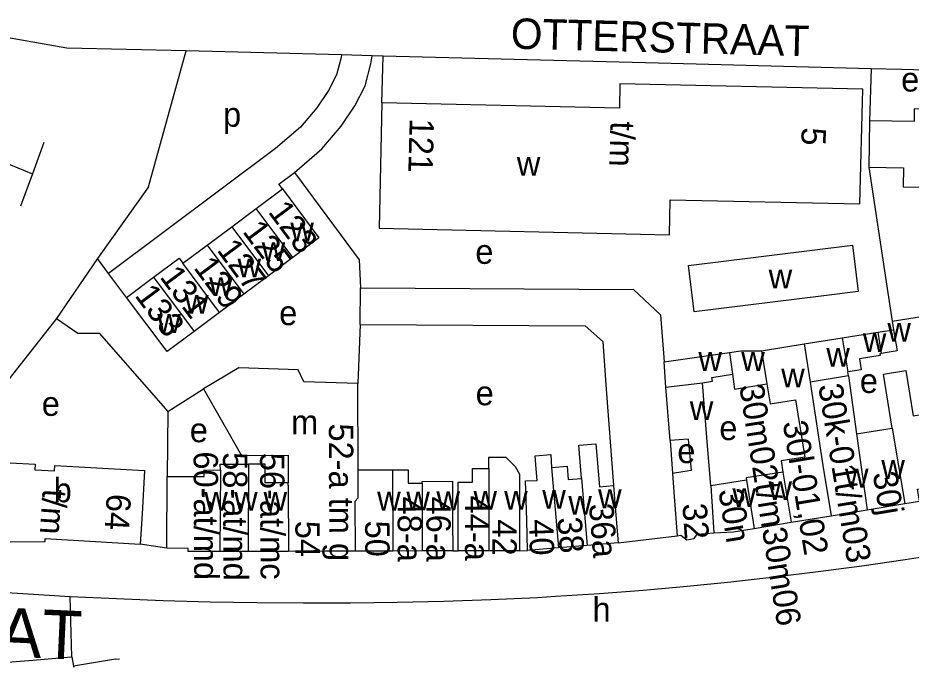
# Model space of a CAD drawing. Extents: x 159294 to 161936, y 384538 to 386517.
# Drawn here: x 160501.3 to 160648, y 384797.5 to 384904.4 of the extents above; entities that cross this region are included whole.
import ezdxf

# ---------------------------------------------------------------- set-up
doc = ezdxf.new("R2010")
doc.units = 0
for name, color, linetype in [('BLT_Basislijn', 7, 'Continuous'), ('BLT_Bebouwing', 7, 'Continuous'), ('BLT_Centroide', 7, 'Continuous'), ('BLT_Huisnummer', 7, 'Continuous'), ('BLT_Huisnummer_ tussenligend', 7, 'Continuous'), ('BLT_Huisnummer_reeks', 7, 'Continuous'), ('BLT_Huisnummer_zonder_bebouwing', 7, 'Continuous'), ('BLT_Onderverdeling_panden', 7, 'Continuous'), ('BLT_Straatnaam', 7, 'Continuous'), ('BLT_Straatnaam_hoofdweg', 7, 'Continuous'), ('BLT_Vlakafsluiter', 7, 'Continuous')]:
    doc.layers.add(name, color=color, linetype=linetype)

msp = doc.modelspace()

# ---------------------------------------------------------------- linework, layer by layer
at = {"layer": 'BLT_Basislijn'}
for p, q in [((160522.73, 384876.66), (160528.93, 384898.95)), ((160554.44, 384898.28), (160528.93, 384898.95)), ((160559.49, 384898.15), (160554.44, 384898.28)), ((160561.26, 384898.1), (160559.49, 384898.15)), ((160561.08, 384890.42), (160561.26, 384898.1)), ((160606.52, 384896.92), (160561.26, 384898.1)), ((160641.41, 384896), (160606.52, 384896.92)), ((160641.41, 384896), (160641.16, 384887.45)), ((160478.46, 384889.07), (160503.68, 384878.77)), ((160505.56, 384883.92), (160503.68, 384878.77)), ((160641.04, 384879.84), (160644.07, 384859.98)), ((160503.68, 384878.77), (160501.73, 384873.44)), ((160522.73, 384876.66), (160514.36, 384864.88)), ((160514.36, 384864.88), (160507.64, 384855.05)), ((160516.2, 384862.42), (160514.36, 384864.88)), ((160519.15, 384858.49), (160516.2, 384862.42)), ((160557.51, 384854.07), (160557.55, 384860.07)), ((160644.07, 384859.98), (160644.89, 384854.61)), ((160606.81, 384855.63), (160607.41, 384847.94)), ((160644.89, 384854.61), (160653.96, 384856.04)), ((160557.51, 384854.07), (160557.11, 384844.39)), ((160644.89, 384854.61), (160645.11, 384853.19)), ((160597.38, 384851.27), (160597.86, 384844.16)), ((160525.91, 384839.76), (160531.8, 384843.52)), ((160597.86, 384844.16), (160599.09, 384827.61)), ((160525.91, 384839.76), (160525.79, 384829.13)), ((160608.4, 384835.01), (160608.82, 384829.58)), ((160525.74, 384817.33), (160521.39, 384817.99)), ((160599.88, 384818.21), (160609.54, 384819.35)), ((160583.68, 384816.93), (160584.98, 384816.96)), ((160510.13, 384799.52), (160510.43, 384797.98)), ((160517.3, 384799.14), (160510.43, 384797.98)), ((160510.43, 384797.98), (160510.46, 384797.85))]:
    msp.add_line(p, q, dxfattribs=at)
for points in [[(160528.93, 384898.95), (160509.36, 384899.37), (160500, 384901.04), (160489.29, 384903.18)], [(160554.44, 384898.28), (160554.37, 384897.88), (160553.62, 384895), (160552.32, 384892.45), (160550.4, 384889.61), (160547.68, 384886.4), (160543.58, 384882.9), (160516.2, 384862.42)], [(160546.72, 384879), (160551.23, 384882.86), (160554.39, 384886.58), (160556.64, 384889.91), (160558.33, 384893.22), (160559.26, 384896.82), (160559.49, 384898.15)], [(160685.65, 384894.81), (160646.42, 384895.87), (160641.41, 384896)], [(160544.73, 384876.31), (160544.15, 384877.08), (160546.72, 384879)], [(160546.72, 384879), (160557.33, 384864.66), (160557.55, 384860.07)], [(160557.55, 384860.07), (160602.4, 384859.81), (160606.81, 384855.63)], [(160507.64, 384855.05), (160500, 384845.36), (160488.47, 384829.08)], [(160507.64, 384855.05), (160511.12, 384852.6), (160514.65, 384852.62)], [(160557.51, 384854.07), (160594.47, 384853.85), (160597.38, 384851.27)], [(160514.65, 384852.62), (160525.91, 384839.76)], [(160657.7, 384817.14), (160654.14, 384816.55), (160647.01, 384815.43), (160639.87, 384814.4), (160632.71, 384813.45), (160625.55, 384812.57), (160618.37, 384811.78), (160611.19, 384811.06), (160604, 384810.43), (160596.8, 384809.87), (160589.6, 384809.4), (160586.63, 384809.22)], [(160509.9, 384809.39), (160502.13, 384809.85), (160498.53, 384810.09)], [(160586.63, 384809.22), (160578.96, 384808.88), (160571.27, 384808.62), (160563.59, 384808.43), (160555.9, 384808.33), (160548.22, 384808.31), (160540.53, 384808.36), (160532.85, 384808.5), (160525.16, 384808.72), (160517.48, 384809.02), (160509.9, 384809.39)], [(160477.71, 384797.51), (160484.06, 384797.74), (160490.41, 384798.05), (160496.76, 384798.43), (160503.1, 384798.91), (160509.43, 384799.45), (160510.13, 384799.52)], [(160517.3, 384799.14), (160517.96, 384799.19)]]:
    msp.add_lwpolyline(points, dxfattribs=at)
at = {"layer": 'BLT_Bebouwing'}
for p, q in [((160561.08, 384890.42), (160560.6, 384869.86)), ((160641.16, 384887.45), (160641.04, 384879.84)), ((160540.44, 384873.1), (160544.73, 384876.31)), ((160536.42, 384870.1), (160540.44, 384873.1)), ((160532.39, 384867.09), (160536.42, 384870.1)), ((160528.38, 384864.1), (160532.39, 384867.09)), ((160546.46, 384865.06), (160542.43, 384862.05)), ((160542.43, 384862.05), (160538.41, 384859.04)), ((160519.15, 384858.49), (160523.59, 384861.79)), ((160538.41, 384859.04), (160534.39, 384856.03)), ((160534.39, 384856.03), (160530.23, 384852.92)), ((160618.63, 384845.88), (160618.97, 384843.46)), ((160637.7, 384845.63), (160637.59, 384846.27)), ((160557.18, 384830.18), (160557.11, 384844.39)), ((160637.7, 384845.63), (160639.03, 384836.1)), ((160608.4, 384835.01), (160607.73, 384843.79)), ((160639.03, 384836.1), (160644.89, 384837.06)), ((160611.39, 384835.23), (160608.4, 384835.01)), ((160615.09, 384827.59), (160614.43, 384835.53)), ((160557.18, 384830.18), (160562.81, 384830.21)), ((160620.93, 384828.51), (160615.09, 384827.59)), ((160640.76, 384823.65), (160646.93, 384824.67)), ((160628.26, 384821.59), (160634.83, 384822.67)), ((160634.83, 384822.67), (160640.76, 384823.65)), ((160622.19, 384820.6), (160628.26, 384821.59)), ((160599.88, 384818.21), (160594.76, 384817.78)), ((160539.09, 384816.78), (160534.47, 384816.8)), ((160545.73, 384816.83), (160539.09, 384816.78)), ((160551.84, 384816.84), (160545.73, 384816.83)), ((160556.72, 384816.86), (160551.84, 384816.84)), ((160562.86, 384816.87), (160556.72, 384816.86)), ((160567.7, 384816.89), (160562.86, 384816.87)), ((160572.71, 384816.9), (160567.7, 384816.89)), ((160572.71, 384816.9), (160573.61, 384816.9)), ((160578.66, 384816.92), (160573.61, 384816.9)), ((160583.68, 384816.93), (160578.66, 384816.92)), ((160590.05, 384817.39), (160584.98, 384816.96)), ((160594.76, 384817.78), (160590.05, 384817.39))]:
    msp.add_line(p, q, dxfattribs=at)
for points in [[(160560.6, 384869.86), (160608.29, 384868.78), (160608.39, 384874.52), (160639.56, 384873.85), (160640.04, 384892.67), (160600.14, 384893.56), (160600.08, 384889.53), (160561.08, 384890.42)], [(160685.76, 384888.52), (160674.22, 384885.06), (160672.66, 384890.04), (160655.86, 384890.32), (160655.84, 384889.3), (160648.49, 384889.43), (160648.46, 384887.33), (160641.16, 384887.45)], [(160641.04, 384879.84), (160646.76, 384879.75), (160646.7, 384876.63), (160653.4, 384876.52), (160653.42, 384877.68), (160655.72, 384877.64), (160655.67, 384874.36), (160655.32, 384874.37), (160659.69, 384859.26), (160669.07, 384861.93)], [(160544.73, 384876.31), (160550.74, 384868.26), (160546.46, 384865.06)], [(160523.59, 384861.79), (160527.77, 384864.91), (160528.38, 384864.1)], [(160530.23, 384852.92), (160525.8, 384849.62), (160519.15, 384858.49)], [(160642.52, 384852.78), (160645.11, 384853.19)], [(160645.11, 384853.19), (160645.68, 384849.73), (160643.09, 384849.3)], [(160630.43, 384850.85), (160636.68, 384851.85)], [(160636.68, 384851.85), (160642.52, 384852.78)], [(160623.44, 384849.72), (160630.43, 384850.85)], [(160607.41, 384847.94), (160618.14, 384849.48)], [(160618.14, 384849.47), (160620.04, 384849.75), (160623.44, 384849.72)], [(160643.09, 384849.3), (160642.84, 384849.26), (160642.89, 384848.95), (160639.49, 384848.39), (160639.78, 384846.63), (160637.59, 384846.27)], [(160607.73, 384843.79), (160607.41, 384847.94)], [(160557.11, 384844.39), (160548.25, 384844.63), (160547.31, 384846.61), (160537.57, 384846.95), (160531.8, 384843.52)], [(160613.7, 384844.47), (160615.36, 384844.73), (160615.26, 384845.34), (160618.63, 384845.88)], [(160644.89, 384837.06), (160643.44, 384845.88), (160647.11, 384846.48), (160648.34, 384839.04), (160656.52, 384840.39)], [(160614.43, 384835.53), (160613.7, 384844.47)], [(160531.8, 384843.52), (160538.03, 384832.56), (160545.66, 384832.59), (160545.68, 384828.07)], [(160618.97, 384843.46), (160624.3, 384844.3)], [(160624.3, 384844.3), (160624.82, 384841.05), (160629.02, 384841.71), (160630.52, 384832.28)], [(160593.84, 384828.8), (160593.43, 384834.23), (160596.2, 384834.47), (160596.79, 384827.42), (160599.09, 384827.61)], [(160611.39, 384835.23), (160611.88, 384830.08), (160608.82, 384829.58)], [(160584.98, 384816.96), (160584.85, 384821.96), (160584.67, 384828.39), (160586.57, 384828.44), (160586.41, 384830.38), (160586.23, 384832.52), (160588.8, 384832.74), (160588.95, 384830.59)], [(160500, 384831.37), (160504.15, 384831.13), (160504.1, 384830.23), (160507.29, 384830.04), (160507.34, 384830.94), (160522.1, 384830.07), (160521.68, 384822.98), (160521.39, 384817.99)], [(160578.65, 384830.44), (160578.66, 384832.26), (160581.45, 384832.27), (160582.97, 384830.73), (160583.67, 384829.49), (160583.67, 384821.93), (160583.68, 384816.93)], [(160630.52, 384832.28), (160626.62, 384831.66), (160626.91, 384829.83)], [(160525.79, 384829.13), (160531.9, 384829.1), (160531.9, 384830.18), (160534.55, 384830.17)], [(160534.55, 384830.17), (160534.54, 384831.14), (160539.15, 384831.15)], [(160545.68, 384828.07), (160541.93, 384828.05), (160541.92, 384831.15), (160539.15, 384831.15)], [(160562.81, 384830.21), (160565.39, 384830.22), (160565.39, 384828.02), (160567.67, 384828.03)], [(160573.61, 384816.9), (160573.61, 384821.9), (160573.62, 384828.17), (160575.96, 384828.18), (160575.96, 384830.44), (160578.65, 384830.44)], [(160588.95, 384830.59), (160591.49, 384830.8), (160591.67, 384828.62), (160593.84, 384828.8)], [(160626.91, 384829.83), (160620.87, 384828.88), (160620.93, 384828.51)], [(160525.74, 384817.33), (160525.79, 384829.13)], [(160567.67, 384828.03), (160567.67, 384828.31), (160572.66, 384828.33), (160572.69, 384821.9), (160572.71, 384816.9)], [(160608.82, 384829.58), (160609.09, 384825.84), (160609.54, 384819.35)], [(160599.09, 384827.61), (160599.33, 384824.71), (160599.88, 384818.21)], [(160646.93, 384824.67), (160649.35, 384825.06), (160649.02, 384827.01), (160651.5, 384827.42), (160651.67, 384826.44), (160653.64, 384826.76), (160653.49, 384827.7), (160656.21, 384828.15), (160656.53, 384826.19), (160658.8, 384826.56)], [(160609.54, 384819.35), (160610.18, 384819.46), (160611.18, 384818.73), (160612.33, 384818.92), (160612.87, 384819.67), (160615.57, 384819.84)], [(160615.57, 384819.84), (160618.84, 384820.04), (160622.19, 384820.6)], [(160500, 384818.38), (160505.76, 384818.47), (160505.78, 384818.91), (160521.39, 384817.99)], [(160534.47, 384816.8), (160529.27, 384816.82), (160529.28, 384817.31), (160525.74, 384817.33)]]:
    msp.add_lwpolyline(points, dxfattribs=at)
msp.add_lwpolyline([(160639.31, 384859.46), (160633.64, 384858.74), (160612.38, 384856.12), (160612.03, 384858.87), (160611.81, 384860.59), (160611.4, 384863.73), (160638.35, 384867.05)], close=True, dxfattribs=at)
at = {"layer": 'BLT_Onderverdeling_panden'}
for p, q in [((160546.46, 384865.06), (160540.44, 384873.1)), ((160536.42, 384870.1), (160542.43, 384862.05)), ((160532.39, 384867.09), (160538.41, 384859.04)), ((160534.39, 384856.03), (160528.38, 384864.1)), ((160523.59, 384861.79), (160530.23, 384852.92)), ((160636.68, 384851.85), (160637.59, 384846.27)), ((160642.52, 384852.78), (160643.09, 384849.3)), ((160630.43, 384850.85), (160631.42, 384844.6)), ((160618.14, 384849.48), (160618.63, 384845.88)), ((160623.44, 384849.72), (160624.3, 384844.3)), ((160607.73, 384843.79), (160613.7, 384844.47)), ((160644.89, 384837.06), (160646.93, 384824.67)), ((160639.03, 384836.1), (160640.76, 384823.65)), ((160534.55, 384830.17), (160534.47, 384816.8)), ((160539.15, 384831.15), (160539.09, 384816.78)), ((160562.81, 384830.21), (160562.86, 384816.87)), ((160578.65, 384830.44), (160578.66, 384816.92)), ((160588.95, 384830.59), (160590.05, 384817.39)), ((160626.91, 384829.83), (160628.26, 384821.59)), ((160633.47, 384830.93), (160634.83, 384822.67)), ((160593.84, 384828.8), (160594.76, 384817.78)), ((160620.93, 384828.51), (160622.19, 384820.6)), ((160545.68, 384827.68), (160545.68, 384828.07)), ((160545.68, 384827.68), (160545.73, 384816.83)), ((160567.67, 384828.03), (160567.7, 384816.89)), ((160615.09, 384827.59), (160615.57, 384819.84)), ((160556.72, 384816.86), (160556.68, 384825.09))]:
    msp.add_line(p, q, dxfattribs=at)
for points in [[(160637.7, 384845.63), (160631.42, 384844.6)], [(160631.42, 384844.6), (160633.47, 384830.93)], [(160556.68, 384825.09), (160557.2, 384825.6), (160557.18, 384830.18)]]:
    msp.add_lwpolyline(points, dxfattribs=at)
at = {"layer": 'BLT_Vlakafsluiter'}
msp.add_line((160510.13, 384799.52), (160509.9, 384809.39), dxfattribs=at)

# ---------------------------------------------------------------- texts
at = {"layer": 'BLT_Centroide'}
for s, p in [('e', (160646.35, 384892.27)), ('p', (160534.99, 384886.5)), ('w', (160583.23, 384878.46)), ('w', (160546.04, 384867.69)), ('w', (160541.33, 384864.48)), ('e', (160576.42, 384864)), ('w', (160537.37, 384861.78)), ('w', (160624.59, 384859.96)), ('w', (160532.7, 384858.73)), ('w', (160528.74, 384855.8)), ('e', (160544.21, 384853.95)), ('w', (160524.19, 384852.68)), ('w', (160644.09, 384851.25)), ('w', (160640.06, 384849.53)), ('w', (160613.05, 384846.44)), ('w', (160620.09, 384846.44)), ('w', (160634.06, 384847.13)), ('w', (160626.65, 384843.72)), ('e', (160639.56, 384842.81)), ('e', (160576.47, 384840.8)), ('e', (160505.22, 384839.06)), ('w', (160611.64, 384838.36)), ('m', (160546.16, 384836.03)), ('e', (160529.52, 384834.73)), ('e', (160616.49, 384835.09)), ('e', (160609.59, 384831.31)), ('w', (160643.09, 384828.72)), ('w', (160637.12, 384827.3)), ('b', (160507.17, 384824.88)), ('w', (160624.56, 384825.23)), ('w', (160587.41, 384823.81)), ('w', (160596.58, 384823.91)), ('w', (160618.64, 384824.09)), ('w', (160531.91, 384823.5)), ('w', (160536.81, 384823.52)), ('w', (160541.64, 384823.5)), ('w', (160560.3, 384823.53)), ('w', (160565.09, 384823.55)), ('w', (160570.03, 384823.58)), ('w', (160576.12, 384823.67)), ('w', (160581.16, 384823.67)), ('w', (160591.7, 384822.84)), ('h', (160595.66, 384805.3))]:
    msp.add_text(s, height=4, dxfattribs=at).set_placement(p)
at = {"layer": 'BLT_Huisnummer'}
for s, rotation, p in [('30j', 279.3441, (160641.67, 384829.61)), ('36a', 274.7744, (160595.07, 384824.55)), ('32', 274.0015, (160610.42, 384824.61)), ('54', 270.2859, (160546.86, 384821.84)), ('50', 270.2363, (160558.32, 384821.87)), ('42', 270.0458, (160579.22, 384822.07)), ('40', 271.5813, (160585.22, 384822.04))]:
    msp.add_text(s, height=4, rotation=rotation, dxfattribs=at).set_placement(p)
at = {"layer": 'BLT_Huisnummer_ tussenligend'}
for s, rotation, p in [('30n', 279.0248, (160616.32, 384826.84)), ('38', 274.7744, (160589.87, 384822.32))]:
    msp.add_text(s, height=4, rotation=rotation, dxfattribs=at).set_placement(p)
at = {"layer": 'BLT_Huisnummer_reeks'}
for s, rotation, p in [('30m02t/m30m06', 279.0194, (160619.75, 384844)), ('30k-01t/m03', 279.3441, (160632.71, 384844.05)), ('52-a tm g', 270.2859, (160552.36, 384837.81)), ('30l-01,02', 279.3441, (160626.88, 384837.99)), ('60-at/md', 270.2859, (160530.15, 384833.22)), ('58-at/md', 270.275, (160534.97, 384833.1)), ('56-at/mc', 270.275, (160541.06, 384832.99)), ('t/m', 266.275, (160505.39, 384827.14)), ('64', 266.7744, (160515.9, 384826.34)), ('48-a', 270.2363, (160563.64, 384825.82)), ('46-a', 270.0458, (160568.38, 384825.82)), ('44-a', 270.0518, (160574.72, 384825.99))]:
    msp.add_text(s, height=4, rotation=rotation, dxfattribs=at).set_placement(p)
at = {"layer": 'BLT_Huisnummer_zonder_bebouwing'}
for s, rotation, p in [('121', 268.4204, (160565.65, 384887.9)), ('t/m', 268.4204, (160598.63, 384887.41)), ('5', 268.4204, (160630.02, 384886.44)), ('123', 306.6439, (160542.28, 384872.51)), ('125', 306.6439, (160538.08, 384869.28)), ('127', 306.6439, (160533.85, 384866.25)), ('129', 306.6439, (160530.04, 384863.35)), ('131', 306.6439, (160524.48, 384861.84)), ('133', 306.6439, (160520.37, 384858.8))]:
    msp.add_text(s, height=4, rotation=rotation, dxfattribs=at).set_placement(p)
at = {"layer": 'BLT_Straatnaam'}
msp.add_text('OTTERSTRAAT', height=5, rotation=358.5288, dxfattribs=at).set_placement((160582.2, 384899.32))
at = {"layer": 'BLT_Straatnaam_hoofdweg'}
msp.add_text('KRONEHOEFSTRAAT', height=8, rotation=357.3557, dxfattribs=at).set_placement((160401.77, 384804.09))

doc.saveas('drawing.dxf')
